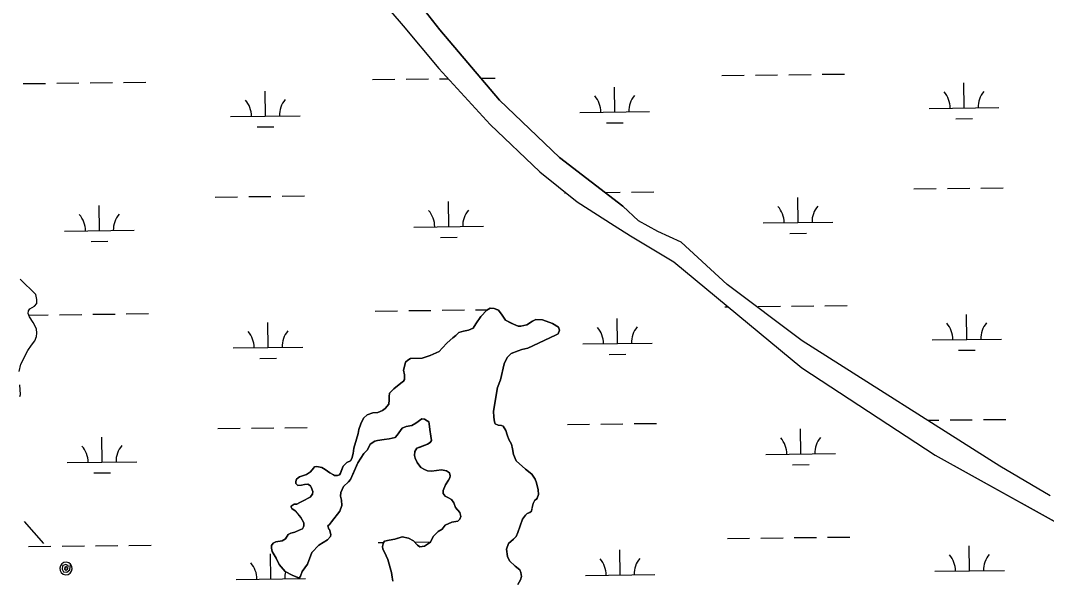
# Model space of a CAD drawing. Extents: x 3684037 to 3722149, y 433263 to 459021.
# Drawn here: x 3716197 to 3717671, y 453087 to 453892 of the extents above; entities that cross this region are included whole.
import ezdxf

# ---------------------------------------------------------------- set-up
doc = ezdxf.new("R2010")
doc.units = 0
for name, color, linetype in [('V-TOPO-SHOR', 7, 'Continuous'), ('V-UTIL-LINE', 7, 'Continuous'), ('V-WETL-SWMP', 7, 'Continuous')]:
    doc.layers.add(name, color=color, linetype=linetype)

msp = doc.modelspace()

# ---------------------------------------------------------------- linework, layer by layer
at = {"layer": 'V-TOPO-SHOR'}
for p, q in [((3717084.5, 453604.4), (3717062.1, 453625.6)), ((3717112.4, 453589), (3717084.5, 453604.4)), ((3717145.8, 453573.6), (3717112.4, 453589)), ((3717073.1, 453582.8), (3717135.4, 453545.4)), ((3717211.8, 453513), (3717145.8, 453573.6)), ((3717135.4, 453545.4), (3717319.2, 453392.9)), ((3717319.8, 453431.8), (3717211.8, 453513)), ((3717603.5, 453252), (3717319.8, 453431.8)), ((3717319.2, 453392.9), (3717510.9, 453267.7)), ((3717510.9, 453267.7), (3717769.5, 453124.1)), ((3717675.9, 453209), (3717603.5, 453252))]:
    msp.add_line(p, q, dxfattribs=at)
for points in [[(3716719.8, 453980.7), (3716799.2, 453879.1), (3716885, 453778), (3716970.9, 453695.6), (3717062.1, 453625.6)], [(3716728.9, 453905.1), (3716746.5, 453884.5), (3716797.8, 453823.4), (3716871.4, 453742.9), (3716942.7, 453674.6), (3716996.5, 453631.7), (3717049.7, 453597.5), (3717073.1, 453582.8)], [(3716194.7, 453388), (3716197.1, 453398.5), (3716207.1, 453417.9), (3716212.5, 453425.5), (3716217.2, 453432), (3716219.6, 453438.4), (3716220.2, 453443.1), (3716219.6, 453449), (3716214.9, 453458.4), (3716209.7, 453466.6), (3716207.9, 453471.4), (3716208.5, 453474.9), (3716210.3, 453477.8), (3716216.8, 453481.9), (3716220.3, 453485.4), (3716220.3, 453491.3), (3716218.6, 453498.4), (3716196.3, 453520.8)], [(3716634.6, 453247.1), (3716641, 453242.4), (3716646.3, 453239.4), (3716648, 453238.3), (3716652.1, 453238.2), (3716655.1, 453239.4), (3716656.3, 453241.8), (3716657.4, 453244.7), (3716660.4, 453251.7), (3716665.7, 453257), (3716671, 453259.3), (3716672.8, 453262.8), (3716674.5, 453269.9), (3716675.7, 453277.5), (3716679.3, 453290.4), (3716681.7, 453298.6), (3716682.9, 453304.5), (3716685.8, 453312.7), (3716689.4, 453320.9), (3716694.7, 453325.6), (3716702.9, 453328.5), (3716710, 453329), (3716717, 453331.9), (3716720.5, 453334.9), (3716725.8, 453340.7), (3716726.5, 453347.2), (3716726.5, 453351.9), (3716727.1, 453356.6), (3716733, 453363), (3716743, 453371.2), (3716747.1, 453374.1), (3716748.3, 453376.4), (3716748.3, 453382.9), (3716747.1, 453390), (3716748.3, 453395.2), (3716750.1, 453401.1), (3716753.1, 453404), (3716757.2, 453406.4), (3716773.6, 453406.9), (3716785.4, 453411), (3716798.3, 453416.8), (3716802.4, 453421.5), (3716809.5, 453429.1), (3716817.7, 453436.1), (3716822.4, 453439.6), (3716826.6, 453443.7), (3716833, 453446), (3716840.6, 453447.2), (3716847.1, 453450.1), (3716850.7, 453456.5), (3716858.3, 453467.1), (3716866.6, 453475.8), (3716871.3, 453478.8), (3716877.1, 453478.2), (3716883.6, 453475.8), (3716888.8, 453468.7), (3716893.5, 453461.7), (3716901.7, 453457.5), (3716905.2, 453455.8), (3716911.7, 453452.8), (3716915.8, 453452.8), (3716924, 453455.1), (3716932.3, 453460.4), (3716937, 453462.7), (3716946.9, 453462.1), (3716961, 453456.7), (3716969.8, 453451.4), (3716970.9, 453447.3), (3716969.2, 453442), (3716965.6, 453440.3), (3716925.7, 453421.6), (3716916.9, 453419.3), (3716911.6, 453417.6), (3716901.6, 453413.5), (3716895.7, 453408.2), (3716891.6, 453398.9), (3716886.2, 453376), (3716882.1, 453364.9), (3716876.1, 453330.8), (3716876.6, 453322), (3716877.8, 453315.6), (3716878.9, 453312.6), (3716883, 453310.9), (3716887.7, 453310.3), (3716890.1, 453309.1), (3716894.2, 453303.2), (3716895.9, 453296.7), (3716898.2, 453290.3), (3716902.3, 453283.2), (3716903.5, 453276.7), (3716905.2, 453268.5), (3716908.7, 453259.7), (3716922.2, 453247.3), (3716931.5, 453240.3), (3716936.2, 453233.2), (3716937.9, 453227.9), (3716940.3, 453217.9), (3716940.8, 453210.9), (3716939, 453205.6), (3716937.9, 453204.4), (3716935.5, 453202.7)], [(3716195.8, 453352.1), (3716196.9, 453355), (3716195.8, 453368.6)], [(3716762.6, 453267), (3716763.2, 453272.9), (3716766.1, 453277.5), (3716770.8, 453279.3), (3716781.4, 453283.4), (3716785.5, 453285.7), (3716787.3, 453288.6), (3716786.2, 453295.1), (3716785, 453304.5), (3716783.9, 453312.7), (3716783.3, 453315.6), (3716780.9, 453316.8), (3716777.4, 453319.2), (3716773.3, 453319.8), (3716764.5, 453313.4), (3716759.2, 453310.4), (3716751, 453308.7), (3716745.1, 453306.4), (3716738, 453296.4), (3716735.1, 453292.9), (3716726.3, 453291.2), (3716719.2, 453290), (3716709.8, 453288.9), (3716705.7, 453287.7), (3716699.2, 453283.6), (3716695.1, 453275.4), (3716689.8, 453270.2), (3716681.5, 453256.7), (3716675, 453242), (3716670.9, 453232.7), (3716668, 453229.2), (3716660.9, 453222.7), (3716656.8, 453213.9), (3716656.7, 453208.7), (3716657.9, 453202.8), (3716658.5, 453195.1), (3716655.5, 453186.9), (3716643.7, 453171.7), (3716640.8, 453168.2), (3716638.4, 453165.9), (3716639.6, 453161.2), (3716640.7, 453160.6), (3716642.5, 453153.5), (3716641.9, 453150.6), (3716637.8, 453145.9), (3716625.4, 453138.3), (3716615.4, 453127.8), (3716608.9, 453110.8), (3716601.2, 453100.2), (3716598.8, 453093.8), (3716597.1, 453090.9), (3716594.1, 453092.1), (3716587.1, 453095), (3716577.1, 453100.3), (3716568.4, 453110.3), (3716564.3, 453119.7), (3716558.5, 453129.2), (3716557.3, 453133.9), (3716557.3, 453138), (3716559.7, 453140.9), (3716563.8, 453143.2), (3716572.6, 453144.4), (3716577.3, 453147.5), (3716581.4, 453153.4), (3716585, 453155.7), (3716590.8, 453156.9), (3716597.3, 453159.8), (3716602, 453161.5), (3716603.2, 453164.5), (3716603.8, 453166.2), (3716603.8, 453170.3), (3716599.7, 453178), (3716595.6, 453182.7), (3716591.5, 453187.4), (3716586.8, 453190.9), (3716585.7, 453192.7), (3716585.7, 453194.4), (3716589.8, 453197.4), (3716593.9, 453197.4), (3716598, 453199.7), (3716602.1, 453201.4), (3716612.7, 453207.3), (3716616.3, 453211.4), (3716616.9, 453215.5), (3716614.5, 453221.4), (3716613.4, 453223.7), (3716609.8, 453226.1), (3716604.6, 453225.5), (3716600.4, 453224.3), (3716595.2, 453223.8), (3716592.2, 453226.7), (3716592.2, 453229.6), (3716593.4, 453233.2), (3716597.6, 453236.7), (3716607.5, 453239.6), (3716613.4, 453243.7), (3716617.5, 453248.9), (3716619.3, 453250.7), (3716622.3, 453251.3), (3716629.9, 453250.1), (3716634.6, 453247.1)], [(3716731.5, 453086.3), (3716730.9, 453092.2), (3716729.7, 453099.2), (3716724.5, 453117.5), (3716719.9, 453128), (3716717.5, 453132.7), (3716717, 453136.3), (3716717.6, 453140.4), (3716718.7, 453142.7), (3716719.9, 453143.9), (3716726.4, 453145.6), (3716734.6, 453146.8), (3716738.1, 453147.9), (3716745.2, 453150.3), (3716754, 453148.5), (3716761.6, 453144.3), (3716766.9, 453138.4), (3716770.4, 453136.1), (3716777.4, 453136.6), (3716785.6, 453142.5), (3716789.8, 453150.7), (3716796.9, 453157.7), (3716802.7, 453161.2), (3716806.9, 453167.1), (3716816.3, 453171.1), (3716825.1, 453172.9), (3716828, 453175.8), (3716829.2, 453179.3), (3716828, 453185.2), (3716821.6, 453192.3), (3716819.3, 453199.3), (3716815.8, 453204), (3716810.5, 453207), (3716807, 453208.7), (3716804.1, 453212.3), (3716804.1, 453217), (3716807.1, 453225.2), (3716811.8, 453231.6), (3716813.5, 453235.1), (3716814.1, 453238.1), (3716813, 453242.2), (3716808.9, 453245.1), (3716801.8, 453246.3), (3716787.2, 453244.6), (3716781.3, 453245.2), (3716777.2, 453247), (3716771.9, 453249.9), (3716766.7, 453257), (3716763.7, 453263.5), (3716762.6, 453267)], [(3716935.5, 453202.7), (3716933.2, 453198), (3716932, 453192.7), (3716930.8, 453186.9), (3716928.4, 453185.1), (3716924.9, 453183.9), (3716922.5, 453181.6), (3716917.8, 453175.7), (3716911.3, 453156.4), (3716908.9, 453150.5), (3716904.8, 453147), (3716897.7, 453140.6), (3716894.8, 453132.4), (3716896.5, 453121.8), (3716899.4, 453115.9), (3716907.6, 453108.3), (3716914.1, 453103), (3716915.8, 453098.9), (3716916.4, 453093), (3716915.2, 453088.3), (3716911.1, 453081.9)]]:
    msp.add_lwpolyline(points, dxfattribs=at)
at = {"layer": 'V-UTIL-LINE'}
for points in [[(3716201.9, 453172.1), (3716229.9, 453140.8)], [(3716262.1, 453104.8), (3716262.8, 453107.6), (3716260.6, 453106.7), (3716260.1, 453104), (3716262.3, 453102.1), (3716264.9, 453104.2), (3716265.3, 453108.9), (3716261.3, 453110.6), (3716257, 453108.4), (3716256.5, 453103.9), (3716258.7, 453100), (3716263.5, 453099.3), (3716267.8, 453102.7), (3716268.8, 453110.8), (3716266, 453112.9), (3716262.6, 453113.8), (3716259.2, 453113.3), (3716256.1, 453111.5), (3716254, 453108.7), (3716253.1, 453105.3), (3716253.6, 453101.8), (3716255.4, 453098.8), (3716258.2, 453096.7), (3716261.6, 453095.8), (3716265.1, 453096.3), (3716268.1, 453098.1), (3716270.2, 453100.9), (3716271.1, 453104.3), (3716270.6, 453107.8), (3716268.8, 453110.8)]]:
    msp.add_lwpolyline(points, dxfattribs=at)
at = {"layer": 'V-WETL-SWMP'}
for p, q in [((3716799.2, 453879.1), (3716719.8, 453980.7)), ((3716885, 453778), (3716799.2, 453879.1)), ((3716750.7, 453808), (3716782.7, 453808.4)), ((3716798.7, 453808.6), (3716811.3, 453808.7)), ((3716858.5, 453809.3), (3716878.6, 453809.5)), ((3717204.5, 453813.3), (3717236.5, 453813.6)), ((3717252.5, 453813.8), (3717284.5, 453814.2)), ((3717300.5, 453814.4), (3717332.5, 453814.8)), ((3717348.5, 453815), (3717380.5, 453815.3)), ((3716200.8, 453801.6), (3716232.8, 453802)), ((3716248.8, 453802.2), (3716280.8, 453802.5)), ((3716296.8, 453802.7), (3716328.8, 453803.1)), ((3716344.8, 453803.3), (3716376.8, 453803.6)), ((3716702.7, 453807.4), (3716734.7, 453807.8)), ((3717050.5, 453760.7), (3717050.1, 453796.7)), ((3717552.4, 453766.6), (3717552, 453802.6)), ((3716548.7, 453754.9), (3716548.3, 453790.9)), ((3716970.9, 453695.6), (3716885, 453778)), ((3717502.4, 453766), (3717602.4, 453767.2)), ((3716498.7, 453754.3), (3716598.7, 453755.5)), ((3717000.5, 453760.2), (3717100.5, 453761.3)), ((3717540.6, 453751), (3717564.6, 453751.3)), ((3716536.9, 453739.3), (3716560.8, 453739.6)), ((3717038.7, 453745.2), (3717062.7, 453745.4)), ((3717062.1, 453625.6), (3716970.9, 453695.6)), ((3717074.5, 453645.6), (3717106.5, 453646)), ((3717480.4, 453650.3), (3717512.4, 453650.7)), ((3717528.4, 453650.9), (3717560.4, 453651.2)), ((3717576.4, 453651.4), (3717608.3, 453651.8)), ((3716476.6, 453638.6), (3716508.6, 453639)), ((3716524.6, 453639.2), (3716556.6, 453639.6)), ((3716572.6, 453639.7), (3716604.6, 453640.1)), ((3716812, 453596.1), (3716811.6, 453632.1)), ((3716978.5, 453644.5), (3716980.4, 453644.5)), ((3717036.7, 453645.1), (3717058.5, 453645.4)), ((3717313.8, 453601.9), (3717313.4, 453637.9)), ((3716310.1, 453590.3), (3716309.7, 453626.2)), ((3717084.5, 453604.4), (3717062.1, 453625.6)), ((3717112.4, 453589), (3717084.5, 453604.4)), ((3717263.8, 453601.3), (3717363.8, 453602.5)), ((3716260.1, 453589.7), (3716360.1, 453590.8)), ((3716762, 453595.5), (3716862, 453596.7)), ((3717145.8, 453573.6), (3717112.4, 453589)), ((3716298.3, 453574.7), (3716322.3, 453575)), ((3716800.2, 453580.5), (3716824.2, 453580.8)), ((3717211.8, 453513), (3717145.8, 453573.6)), ((3717302, 453586.4), (3717326, 453586.6)), ((3717319.8, 453431.8), (3717211.8, 453513)), ((3716208.8, 453469), (3716236.7, 453469.3)), ((3716252.7, 453469.5), (3716284.7, 453469.9)), ((3716300.7, 453470.1), (3716332.6, 453470.4)), ((3716348.6, 453470.6), (3716380.6, 453471)), ((3716706.5, 453474.8), (3716738.5, 453475.2)), ((3716754.5, 453475.3), (3716786.5, 453475.7)), ((3716802.5, 453475.9), (3716834.5, 453476.3)), ((3716850.5, 453476.5), (3716867.9, 453476.7)), ((3716880.8, 453476.8), (3716882.5, 453476.8)), ((3717208.4, 453480.6), (3717213.4, 453480.7)), ((3717256.4, 453481.2), (3717288.4, 453481.6)), ((3717304.4, 453481.7), (3717336.4, 453482.1)), ((3717352.4, 453482.3), (3717384.4, 453482.7)), ((3717556.3, 453433.9), (3717555.9, 453469.9)), ((3716552.5, 453422.2), (3716552.1, 453458.2)), ((3717054.4, 453428.1), (3717054, 453464.1)), ((3717004.4, 453427.5), (3717104.4, 453428.7)), ((3717603.5, 453252), (3717319.8, 453431.8)), ((3717506.3, 453433.3), (3717606.3, 453434.5)), ((3716502.5, 453421.7), (3716602.5, 453422.8)), ((3717042.6, 453412.5), (3717066.6, 453412.8)), ((3717544.5, 453418.4), (3717568.5, 453418.6)), ((3716540.7, 453406.7), (3716564.7, 453407)), ((3716528.5, 453306.5), (3716560.5, 453306.9)), ((3716576.5, 453307.1), (3716608.5, 453307.5)), ((3716982.4, 453311.8), (3717014.4, 453312.2)), ((3717030.4, 453312.4), (3717062.3, 453312.7)), ((3717078.3, 453312.9), (3717110.3, 453313.3)), ((3717499.6, 453317.8), (3717516.2, 453318)), ((3717532.2, 453318.2), (3717564.2, 453318.6)), ((3717580.2, 453318.8), (3717612.2, 453319.1)), ((3716314, 453257.6), (3716313.5, 453293.6)), ((3716480.5, 453306), (3716512.5, 453306.3)), ((3717317.7, 453269.3), (3717317.3, 453305.3)), ((3717267.7, 453268.7), (3717367.7, 453269.9)), ((3716264, 453257), (3716364, 453258.2)), ((3717305.9, 453253.7), (3717329.9, 453254)), ((3717675.9, 453209), (3717603.5, 453252)), ((3716302.1, 453242), (3716326.1, 453242.3)), ((3717212.3, 453148), (3717244.3, 453148.3)), ((3717260.3, 453148.5), (3717292.3, 453148.9)), ((3717308.3, 453149.1), (3717340.3, 453149.5)), ((3717356.3, 453149.6), (3717388.3, 453150)), ((3716208.5, 453136.3), (3716240.5, 453136.7)), ((3716256.5, 453136.9), (3716288.5, 453137.2)), ((3716304.5, 453137.4), (3716336.5, 453137.8)), ((3716352.5, 453138), (3716384.5, 453138.3)), ((3716710.4, 453142.1), (3716718.5, 453142.2)), ((3716763, 453142.7), (3716785.9, 453143)), ((3717058.3, 453095.4), (3717057.9, 453131.4)), ((3717560.2, 453101.3), (3717559.7, 453137.3)), ((3716556.4, 453089.6), (3716556, 453125.6)), ((3717510.2, 453100.7), (3717610.2, 453101.9)), ((3716506.4, 453089), (3716606.4, 453090.2)), ((3717008.3, 453094.9), (3717108.3, 453096))]:
    msp.add_line(p, q, dxfattribs=at)
for points in [[(3716728.9, 453905.1), (3716746.5, 453884.5), (3716797.8, 453823.4), (3716871.4, 453742.9), (3716942.7, 453674.6), (3716996.5, 453631.7), (3717049.7, 453597.5), (3717073.1, 453582.8), (3717135.4, 453545.4), (3717319.2, 453392.9), (3717510.9, 453267.7), (3717769.5, 453124.1)], [(3716194.7, 453388), (3716197.1, 453398.5), (3716207.1, 453417.9), (3716212.5, 453425.5), (3716217.2, 453432), (3716219.6, 453438.4), (3716220.2, 453443.1), (3716219.6, 453449), (3716214.9, 453458.4), (3716209.7, 453466.6), (3716207.9, 453471.4), (3716208.5, 453474.9), (3716210.3, 453477.8), (3716216.8, 453481.9), (3716220.3, 453485.4), (3716220.3, 453491.3), (3716218.6, 453498.4), (3716196.3, 453520.8)], [(3716882.1, 453364.9), (3716886.2, 453376), (3716891.6, 453398.9), (3716895.7, 453408.2), (3716901.6, 453413.5), (3716911.6, 453417.6), (3716916.9, 453419.3), (3716925.7, 453421.6), (3716965.6, 453440.3), (3716969.2, 453442), (3716970.9, 453447.3), (3716969.8, 453451.4), (3716961, 453456.7), (3716946.9, 453462.1), (3716937, 453462.7), (3716932.3, 453460.4), (3716924, 453455.1), (3716915.8, 453452.8), (3716911.7, 453452.8), (3716905.2, 453455.8), (3716893.5, 453461.7), (3716888.8, 453468.7), (3716883.6, 453475.8), (3716877.1, 453478.2), (3716871.3, 453478.8), (3716866.6, 453475.8), (3716858.3, 453467.1), (3716850.7, 453456.5), (3716847.1, 453450.1), (3716840.6, 453447.2), (3716833, 453446), (3716826.6, 453443.7), (3716822.4, 453439.6), (3716817.7, 453436.1), (3716809.5, 453429.1), (3716802.4, 453421.5), (3716798.3, 453416.8), (3716785.4, 453411), (3716773.6, 453406.9), (3716757.2, 453406.4), (3716753.1, 453404), (3716750.1, 453401.1), (3716748.3, 453395.2), (3716747.1, 453390), (3716748.3, 453382.9), (3716748.3, 453376.4), (3716747.1, 453374.1), (3716743, 453371.2), (3716733, 453363), (3716727.1, 453356.6), (3716726.5, 453351.9), (3716726.5, 453347.2), (3716725.8, 453340.7), (3716720.5, 453334.9), (3716717, 453331.9), (3716710, 453329), (3716702.9, 453328.5), (3716694.7, 453325.6), (3716689.4, 453320.9), (3716685.8, 453312.7), (3716682.9, 453304.5), (3716681.7, 453298.6), (3716679.3, 453290.4), (3716675.7, 453277.5), (3716674.6, 453269.9), (3716672.8, 453262.8), (3716671, 453259.3), (3716665.7, 453257), (3716660.4, 453251.7), (3716656.3, 453241.8), (3716655.1, 453239.4), (3716652.1, 453238.2), (3716648, 453238.3), (3716646.3, 453239.4), (3716641, 453242.4), (3716634.6, 453247.1), (3716629.9, 453250.1), (3716622.3, 453251.3), (3716619.3, 453250.7), (3716617.5, 453248.9), (3716613.4, 453243.7), (3716607.5, 453239.6), (3716597.6, 453236.7)], [(3716195.8, 453352.1), (3716196.9, 453355), (3716195.8, 453368.6)], [(3716911.1, 453081.9), (3716915.2, 453088.3), (3716916.4, 453093), (3716915.8, 453098.9), (3716914.1, 453103), (3716907.6, 453108.3), (3716899.4, 453115.9), (3716896.5, 453121.8), (3716894.8, 453132.4), (3716897.7, 453140.6), (3716904.8, 453147), (3716908.9, 453150.5), (3716911.3, 453156.4), (3716917.8, 453175.7), (3716922.5, 453181.6), (3716924.9, 453183.9), (3716928.4, 453185.1), (3716930.8, 453186.9), (3716933.2, 453198), (3716935.5, 453202.7), (3716937.9, 453204.4), (3716939, 453205.6), (3716940.8, 453210.9), (3716940.3, 453217.9), (3716937.9, 453227.9), (3716936.2, 453233.2), (3716931.5, 453240.3), (3716922.2, 453247.3), (3716908.7, 453259.7), (3716905.2, 453268.5), (3716903.5, 453276.7), (3716902.3, 453283.2), (3716898.2, 453290.3), (3716895.9, 453296.7), (3716894.2, 453303.2), (3716890.1, 453309.1), (3716887.7, 453310.3), (3716883, 453310.9), (3716878.9, 453312.6), (3716877.8, 453315.6), (3716876.6, 453322), (3716876.1, 453330.8), (3716882.1, 453364.9)], [(3716597.6, 453236.7), (3716593.4, 453233.2), (3716592.2, 453229.6), (3716592.2, 453226.7), (3716595.2, 453223.8), (3716600.4, 453224.3), (3716604.6, 453225.5), (3716609.8, 453226.1), (3716613.4, 453223.7), (3716614.5, 453221.4), (3716616.9, 453215.5), (3716616.3, 453211.4), (3716612.7, 453207.3), (3716602.1, 453201.4), (3716598, 453199.7), (3716593.9, 453197.4), (3716589.8, 453197.4), (3716585.7, 453194.4), (3716585.7, 453192.7), (3716586.8, 453190.9), (3716591.5, 453187.4), (3716599.7, 453178), (3716603.8, 453170.3), (3716603.8, 453166.2), (3716603.2, 453164.5), (3716602, 453161.5), (3716597.3, 453159.8), (3716590.8, 453156.9), (3716585, 453155.7), (3716581.4, 453153.4), (3716577.3, 453147.5), (3716572.6, 453144.4), (3716563.8, 453143.2), (3716559.7, 453140.9), (3716557.3, 453138), (3716557.3, 453133.9), (3716558.5, 453129.2), (3716564.3, 453119.7), (3716568.4, 453110.3), (3716577.1, 453100.3), (3716587.1, 453095), (3716597.1, 453090.9), (3716598.8, 453093.8), (3716601.2, 453100.2), (3716608.9, 453110.8), (3716615.4, 453127.8), (3716625.4, 453138.3), (3716637.8, 453145.9), (3716641.9, 453150.6), (3716642.5, 453153.5), (3716640.7, 453160.6), (3716639.6, 453161.2), (3716638.4, 453165.9), (3716640.8, 453168.2), (3716643.7, 453171.7), (3716655.5, 453186.9), (3716658.5, 453195.1), (3716657.9, 453202.8), (3716656.7, 453208.7), (3716656.8, 453213.9), (3716660.9, 453222.7), (3716668, 453229.2), (3716670.9, 453232.7), (3716681.6, 453256.7), (3716689.8, 453270.2), (3716695.1, 453275.4), (3716699.2, 453283.6), (3716705.7, 453287.7), (3716709.8, 453288.9), (3716719.2, 453290), (3716726.3, 453291.2), (3716735.1, 453292.9), (3716738, 453296.4), (3716745.1, 453306.4), (3716751, 453308.7), (3716759.2, 453310.4), (3716764.5, 453313.4), (3716773.3, 453319.8), (3716777.4, 453319.2), (3716780.9, 453316.8), (3716783.3, 453315.6), (3716783.9, 453312.7), (3716785, 453304.5), (3716786.1, 453295.1), (3716787.3, 453288.6), (3716785.5, 453285.7), (3716781.4, 453283.4), (3716766.1, 453277.5), (3716763.2, 453272.9), (3716762.6, 453267), (3716763.7, 453263.5), (3716766.7, 453257), (3716771.9, 453249.9), (3716777.2, 453247), (3716781.3, 453245.2), (3716787.2, 453244.6), (3716801.8, 453246.3), (3716808.9, 453245.1), (3716813, 453242.2), (3716814.1, 453238.1), (3716813.5, 453235.1)], [(3716813.5, 453235.1), (3716811.8, 453231.6), (3716807.1, 453225.2), (3716804.1, 453217), (3716804.1, 453212.3), (3716807, 453208.7), (3716810.5, 453207), (3716815.8, 453204), (3716819.3, 453199.3), (3716821.6, 453192.3), (3716828, 453185.2), (3716829.2, 453179.3), (3716828, 453175.8), (3716825.1, 453172.9), (3716816.3, 453171.1), (3716806.9, 453167.1), (3716802.7, 453161.2), (3716796.9, 453157.7), (3716789.8, 453150.7), (3716785.6, 453142.5), (3716777.4, 453136.6), (3716770.4, 453136.1), (3716766.9, 453138.4), (3716761.6, 453144.3), (3716754, 453148.5), (3716745.2, 453150.3), (3716734.6, 453146.8), (3716726.4, 453145.6), (3716719.9, 453143.9), (3716718.7, 453142.7), (3716717.6, 453140.4), (3716717, 453136.3), (3716717.5, 453132.7), (3716719.9, 453128), (3716724.5, 453117.5), (3716729.7, 453099.2), (3716730.9, 453092.2), (3716731.5, 453086.3)]]:
    msp.add_lwpolyline(points, dxfattribs=at)
for centre, start, end in [((3716603.9, 453756), 139.8949, 181.4385), ((3716995.3, 453760.6), 359.8949, 41.4385), ((3717105.8, 453761.9), 139.8949, 181.4385), ((3717497.2, 453766.4), 359.8949, 41.4385), ((3717607.7, 453767.7), 139.8949, 181.4385), ((3716493.4, 453754.7), 359.8949, 41.4385), ((3716756.7, 453595.9), 359.8949, 41.4385), ((3716867.2, 453597.2), 139.8949, 181.4385), ((3717258.6, 453601.8), 359.8949, 41.4385), ((3717369.1, 453603), 139.8949, 181.4385), ((3716254.9, 453590.1), 359.8949, 41.4385), ((3716365.3, 453591.4), 139.8949, 181.4385), ((3717501, 453433.8), 359.8949, 41.4385), ((3717611.5, 453435), 139.8949, 181.4385), ((3716497.3, 453422.1), 359.8949, 41.4385), ((3716607.8, 453423.4), 139.8949, 181.4385), ((3716999.2, 453427.9), 359.8949, 41.4385), ((3717109.6, 453429.2), 139.8949, 181.4385), ((3717262.5, 453269.1), 359.8949, 41.4385), ((3717373, 453270.4), 139.8949, 181.4385), ((3716258.7, 453257.4), 359.8949, 41.4385), ((3716369.2, 453258.7), 139.8949, 181.4385), ((3717003, 453095.3), 359.8949, 41.4385), ((3717113.5, 453096.6), 139.8949, 181.4385), ((3717504.9, 453101.1), 359.8949, 41.4385), ((3717615.4, 453102.4), 139.8949, 181.4385), ((3716501.2, 453089.4), 359.8949, 41.4385), ((3716611.6, 453090.7), 164.6275, 181.4385)]:
    msp.add_arc(centre, 35.2, start, end, dxfattribs=at)

doc.saveas('drawing.dxf')
